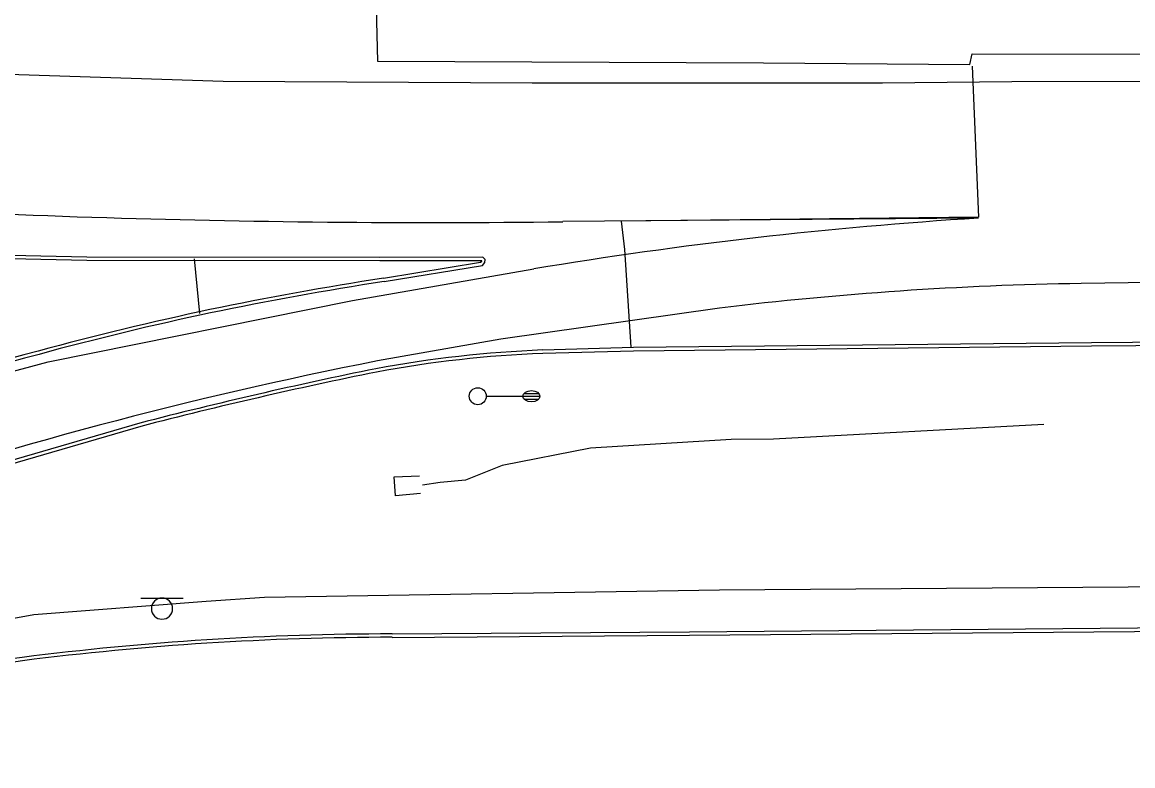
# Model space of a CAD drawing. Extents: x 2145380 to 2156929, y 139568 to 149130.
# Drawn here: x 2151550.3 to 2151746.9, y 142765.7 to 142897.3 of the extents above; entities that cross this region are included whole.
import ezdxf

# ---------------------------------------------------------------- set-up
doc = ezdxf.new("R2010")
doc.units = 0
for name, color, linetype in [('TOPO_Asphalt', 7, 'Continuous'), ('TOPO_Concrete', 7, 'Continuous'), ('TOPO_Curb Back', 7, 'Continuous'), ('TOPO_Fence', 7, 'Continuous'), ('TOPO_Flowline', 7, 'Continuous'), ('TOPO_Light Pole', 7, 'Continuous'), ('TOPO_Sign', 7, 'Continuous')]:
    doc.layers.add(name, color=color, linetype=linetype)

# ---------------------------------------------------------------- blocks, each defined once
blk = doc.blocks.new('LP')
at = {"layer": 'TOPO_Light Pole'}
blk.add_line((3.81, 0), (20.32, 0), dxfattribs=at)
for points in [[(20.32, 0), (27.94, 0)], [(20.32, 0), (23.5, 0)], [(20.83, 1.27), (27.43, 1.27)], [(20.83, 1.27), (23.5, 1.27)], [(23.71, 1.27), (27.43, 1.27)], [(23.71, 0), (27.94, 0)], [(20.83, -1.27), (27.43, -1.27)], [(20.83, -1.27), (23.5, -1.27)], [(23.71, -1.27), (27.43, -1.27)]]:
    blk.add_lwpolyline(points, dxfattribs=at)
blk.add_circle((0, 0), 3.81, dxfattribs=at)
blk.add_ellipse((24.13, 0), major_axis=(3.81, 0), ratio=0.666667, dxfattribs=at)

msp = doc.modelspace()

# ---------------------------------------------------------------- linework, layer by layer
at = {"layer": 'TOPO_Asphalt'}
for points in [[(2152129.68, 142924.23), (2152005.53, 142923.21), (2151839.57, 142921.86), (2151686.46, 142921.17), (2151623.27, 142920.5), (2151654.04, 142919.8), (2151653.91, 142909.2), (2151612.73, 142909.33), (2151613.23, 142890.44), (2151681.56, 142890.14), (2151718.07, 142889.89), (2151718.49, 142891.76), (2151820.13, 142891.66), (2151931.59, 142892.75), (2152057.82, 142893.5), (2152138.35, 142894.3)], [(2151533.41, 142888.6), (2151585.91, 142886.93), (2151640.57, 142886.59), (2151702.62, 142886.59), (2151725.46, 142886.87), (2151832.82, 142887.11), (2151928.91, 142887.79), (2152038.54, 142888.61), (2152133.42, 142889.14), (2152207.99, 142889.83), (2152290.11, 142890.54), (2152396.73, 142891.27), (2152505.28, 142892.22), (2152616.96, 142892.77), (2152707.35, 142893.68), (2152790.65, 142894.15), (2152876.2, 142894.73), (2152963.61, 142895.18), (2152984.87, 142895.28), (2153000.44, 142895.41)], [(2151718.45, 142889.55), (2151719.61, 142862.81), (2151656.33, 142862.13), (2151656.91, 142857.12), (2151658.07, 142839.81)], [(2151719.56, 142862.66), (2151646.02, 142862.04)], [(2152136.1, 142853.97), (2152024.92, 142853.19), (2151922.5, 142852.56), (2151842.79, 142852.16), (2151787.77, 142851.83), (2151737.76, 142851.09)], [(2151451.16, 142804.54), (2151518.2, 142827.35), (2151554.95, 142837.21), (2151608.8, 142848.06), (2151640.91, 142853.69)], [(2151673.76, 142846.72), (2151635.05, 142841.21), (2151613.24, 142837.38)]]:
    msp.add_lwpolyline(points, dxfattribs=at)
for centre, radius, start, end in [((2151622.45, 144747.33), 1885.44, 265.65023, 270.71619), ((2151768.69, 142083.07), 781.14, 93.60578, 99.41468), ((2151747.06, 142242.97), 608.19, 90.87647, 96.92256), ((2151758.69, 142095.87), 755.65, 101.09755, 108.77333)]:
    msp.add_arc(centre, radius, start, end, dxfattribs=at)
at = {"layer": 'TOPO_Concrete'}
msp.add_line((2151580.78, 142855.46), (2151581.69, 142845.78), dxfattribs=at)
msp.add_lwpolyline([(2151620.81, 142813.94), (2151616.38, 142813.48), (2151616.14, 142816.87), (2151620.67, 142817.05)], dxfattribs=at)
at = {"layer": 'TOPO_Curb Back'}
for points in [[(2151614.39, 142851.42), (2151631.77, 142854.3), (2151632.24, 142854.82), (2151632.29, 142855.37), (2151631.87, 142855.73), (2151613.61, 142855.7), (2151561.78, 142855.78), (2151502.17, 142857.06), (2151459.88, 142858.89), (2151421.61, 142861.35), (2151354.93, 142866.71), (2151298.51, 142872.25), (2151231.72, 142880.54), (2151170.57, 142888.75)], [(2151614.3, 142852.02), (2151631.47, 142854.86), (2151631.66, 142855.07), (2151631.66, 142855.12), (2151631.65, 142855.13), (2151613.61, 142855.1), (2151561.77, 142855.18), (2151502.15, 142856.46), (2151459.85, 142858.29), (2151421.57, 142860.75), (2151354.87, 142866.11), (2151298.44, 142871.65), (2151231.64, 142879.95), (2151170.61, 142888.14)], [(2152134.32, 142843.54), (2152053.07, 142842.86), (2151952.08, 142842.07), (2151833.86, 142841.33), (2151739.59, 142840.6), (2151658.51, 142839.74), (2151642.47, 142839.32)], [(2152134.32, 142842.94), (2152053.08, 142842.26), (2151952.08, 142841.47), (2151833.87, 142840.73), (2151739.6, 142840), (2151658.52, 142839.14), (2151642.49, 142838.72)], [(2151571.17, 142826.37), (2151528.72, 142814.02), (2151498.06, 142803.68), (2151463.14, 142789.84), (2151433.68, 142776.43), (2151408.99, 142764.28), (2151380.69, 142748.77)], [(2151571.33, 142825.8), (2151528.9, 142813.45), (2151498.27, 142803.11), (2151463.38, 142789.29), (2151433.94, 142775.89), (2151409.27, 142763.74), (2151380.98, 142748.25)], [(2151615.79, 142789.05), (2151668.46, 142789.43), (2151754.33, 142790.17), (2151838.09, 142790.83), (2151923.7, 142791.31), (2152016.74, 142791.82), (2152114.75, 142792.81), (2152133.35, 142792.66), (2152200.97, 142793.08), (2152262.81, 142793.55), (2152336.08, 142794.44), (2152405.18, 142794.74), (2152481.39, 142795.19), (2152556.77, 142795.27)], [(2151615.8, 142788.45), (2151668.46, 142788.83), (2151754.34, 142789.57), (2151838.09, 142790.23), (2151923.7, 142790.71), (2152016.74, 142791.22), (2152114.75, 142792.21), (2152133.35, 142792.06), (2152200.98, 142792.48), (2152262.81, 142792.95), (2152336.09, 142793.84), (2152405.18, 142794.14), (2152481.39, 142794.59), (2152556.77, 142794.67)]]:
    msp.add_lwpolyline(points, dxfattribs=at)
for centre, radius, start, end in [((2151694.32, 142320.92), 537.09, 98.568, 105.2391), ((2151694.32, 142320.91), 536.5, 98.5676, 105.2392), ((2151783.99, 141965.91), 903.22, 104.80832, 110.16577), ((2151783.99, 141965.93), 902.6, 104.80814, 110.16571), ((2151650.85, 142631.1), 208.39, 92.3057, 100.4865), ((2151650.85, 142631.1), 207.79, 92.3067, 100.4851), ((2151778.32, 142024.13), 828.56, 101.51449, 104.4781), ((2151778.33, 142024.07), 828.02, 101.51503, 104.47742), ((2151616.2, 142265.09), 523.97, 90.0448, 97.2226), ((2151616.2, 142265.1), 523.36, 90.0446, 97.2222), ((2151619.39, 142300.26), 489.54, 98.1106, 107.0776), ((2151619.39, 142300.25), 488.94, 98.1111, 107.078)]:
    msp.add_arc(centre, radius, start, end, dxfattribs=at)
at = {"layer": 'TOPO_Fence'}
msp.add_lwpolyline([(2151546.9, 142791.52), (2151552.39, 142792.52), (2151582.91, 142794.88), (2151593.23, 142795.55), (2151673.72, 142796.88), (2151762.17, 142797.53)], dxfattribs=at)
at = {"layer": 'TOPO_Flowline'}
msp.add_lwpolyline([(2151731.18, 142826.15), (2151683.3, 142823.55), (2151675.82, 142823.5), (2151650.94, 142821.92), (2151635.25, 142818.86), (2151628.81, 142816.27), (2151624.31, 142815.84), (2151621.19, 142815.4)], dxfattribs=at)
at = {"layer": 'TOPO_Sign'}
for points in [[(2151571.32, 142795.41), (2151578.81, 142795.41)], [(2151575.07, 142795.41), (2151575.07, 142795.41)], [(2151573.2, 142793.54), (2151573.2, 142793.54)], [(2151576.93, 142793.54), (2151576.93, 142793.54)], [(2151575.07, 142791.67), (2151575.07, 142791.67)]]:
    msp.add_lwpolyline(points, dxfattribs=at)
for start, end in [(90, 180), (360, 90), (180, 270), (270, 0)]:
    msp.add_arc((2151575.07, 142793.54), 1.87, start, end, dxfattribs=at)

# ---------------------------------------------------------------- block references
at = {"layer": 'TOPO_Light Pole', "xscale": 0.39370000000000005, "yscale": 0.3937000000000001}
msp.add_blockref('LP', (2151630.95, 142831.14), dxfattribs=at)

doc.saveas('drawing.dxf')
